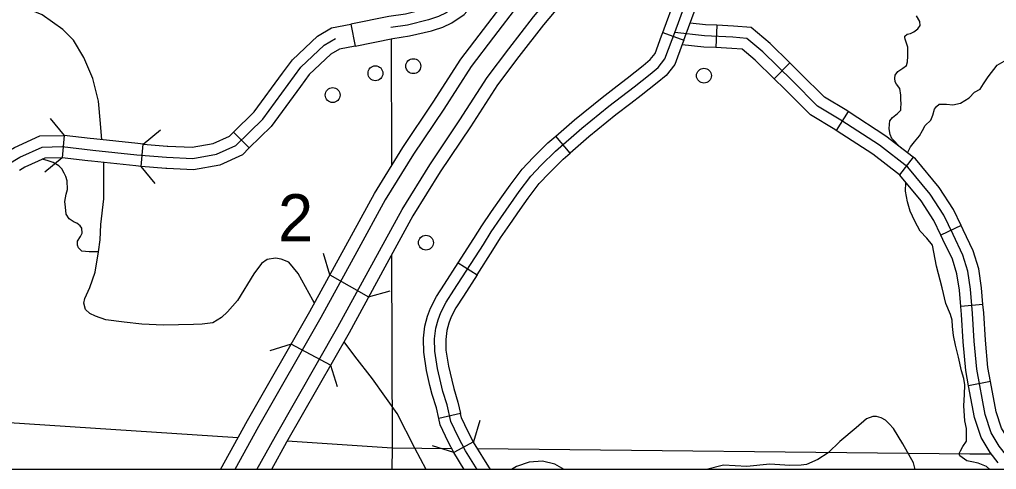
# Model space of a CAD drawing. Extents: x 22866 to 28196, y 1324810 to 1328105.
# Drawn here: x 24900.7 to 25058.2, y 1325755.5 to 1325828 of the extents above; entities that cross this region are included whole.
import ezdxf

# ---------------------------------------------------------------- set-up
doc = ezdxf.new("R2010")
doc.units = 0
for name, color, linetype in [('Level 19', 7, 'Continuous'), ('Level 31', 7, 'Continuous'), ('Level 32', 7, 'Continuous'), ('Level 35', 7, 'Continuous'), ('Level 38', 7, 'Continuous'), ('Level 39', 7, 'Continuous'), ('Level 46', 7, 'Continuous'), ('Level 5', 7, 'Continuous'), ('Level 56', 7, 'Continuous'), ('R_No Plot', 7, 'Continuous')]:
    doc.layers.add(name, color=color, linetype=linetype)

msp = doc.modelspace()

# ---------------------------------------------------------------- linework, layer by layer
at = {"layer": 'Level 19'}
for points in [[(24947.54, 1325780.97), (24953.32, 1325791.54), (24957.93, 1325799.98), (24962.51, 1325807.37), (24967.41, 1325814.65), (24971.87, 1325821.59), (24975.51, 1325826.39), (24979.58, 1325831.67), (24986.24, 1325839.6), (24995.36, 1325850.46), (25000.78, 1325857.07)], [(25002.35, 1325855.77), (24996.93, 1325849.16), (24987.8, 1325838.29), (24981.17, 1325830.39), (24977.13, 1325825.15), (24973.54, 1325820.42), (24969.11, 1325813.53), (24964.22, 1325806.27), (24959.7, 1325798.96), (24955.11, 1325790.57), (24949.33, 1325779.99)], [(24952.07, 1325778.5), (24957.85, 1325789.07), (24962.4, 1325797.39), (24966.85, 1325804.57), (24971.72, 1325811.81), (24976.1, 1325818.63), (24979.61, 1325823.26), (24983.6, 1325828.43), (24990.19, 1325836.29), (24999.33, 1325847.17), (25004.76, 1325853.79)], [(25006.34, 1325852.5), (25000.9, 1325845.86), (24991.75, 1325834.97), (24985.19, 1325827.15), (24981.23, 1325822.02), (24977.78, 1325817.46), (24973.42, 1325810.69), (24968.56, 1325803.47), (24964.16, 1325796.36), (24959.64, 1325788.09), (24953.86, 1325777.52)], [(24933.12, 1325755.52), (24937.49, 1325763.41), (24947.54, 1325780.97)], [(24949.33, 1325779.99), (24939.27, 1325762.42), (24935.45, 1325755.52)], [(24939.01, 1325755.52), (24941.99, 1325760.9), (24952.07, 1325778.5)], [(24953.86, 1325777.52), (24943.77, 1325759.91), (24941.35, 1325755.52)]]:
    msp.add_lwpolyline(points, dxfattribs=at)
at = {"layer": 'Level 31'}
for p, q in [((24954.15, 1325827.24), (24954.85, 1325823.71)), ((24954.15, 1325827.24), (24954.85, 1325823.71)), ((24967.48, 1325826.28), (24967.48, 1325826.28)), ((25004.43, 1325825.88), (25007.81, 1325824.63)), ((24937.77, 1325807.29), (24935.25, 1325809.86)), ((24935.25, 1325809.86), (24937.77, 1325807.29)), ((24907.95, 1325809.28), (24907.6, 1325805.7)), ((24989.52, 1325806.48), (24987.17, 1325809.21)), ((24920.32, 1325804.33), (24920.68, 1325807.92)), ((24920.32, 1325804.33), (24920.32, 1325804.33)), ((24971.46, 1325788.81), (24974.49, 1325786.86)), ((24971.82, 1325764.52), (24968.3, 1325763.75))]:
    msp.add_line(p, q, dxfattribs=at)
for points in [[(25004.43, 1325825.88), (25004.66, 1325826.5), (25006.31, 1325831.01), (25008.5, 1325835.53), (25009.76, 1325837.69)], [(24967.48, 1325826.28), (24968.95, 1325826.77), (24970.43, 1325827.47), (24972.39, 1325828.81), (24976.98, 1325833.92), (24977.78, 1325834.87)], [(25007.81, 1325824.63), (25008.04, 1325825.26), (25009.63, 1325829.6), (25011.68, 1325833.84), (25012.87, 1325835.88)], [(24966.34, 1325829.7), (24966.16, 1325829.64), (24962.93, 1325828.86), (24960.27, 1325828.46), (24954.15, 1325827.24)], [(24943.15, 1325819.35), (24944.74, 1325821.5), (24948.77, 1325825.31), (24951.02, 1325826.62), (24954.15, 1325827.24)], [(24954.85, 1325823.71), (24960.89, 1325824.91), (24963.62, 1325825.33), (24967.15, 1325826.17), (24967.48, 1325826.28)], [(24997.06, 1325817.3), (24998.7, 1325818.56), (25001.27, 1325820.59), (25002.38, 1325821.52), (25003.18, 1325822.52), (25004.24, 1325825.37), (25004.43, 1325825.88)], [(24954.85, 1325823.71), (24952.31, 1325823.21), (24950.94, 1325822.41), (24947.45, 1325819.11), (24946.05, 1325817.21)], [(25007.81, 1325824.63), (25007.62, 1325824.11), (25006.35, 1325820.73), (25004.97, 1325818.99), (25003.54, 1325817.8), (25000.92, 1325815.72), (24999.25, 1325814.44)], [(24935.25, 1325809.86), (24938.57, 1325813.14), (24943.15, 1325819.35)], [(24946.05, 1325817.21), (24941.3, 1325810.77), (24937.77, 1325807.29)], [(24987.17, 1325809.21), (24990.21, 1325811.84), (24994.63, 1325815.43), (24997.06, 1325817.3)], [(24999.25, 1325814.44), (24996.86, 1325812.61), (24992.53, 1325809.08), (24989.52, 1325806.48)], [(24924.65, 1325807.59), (24928.54, 1325807.4), (24931.94, 1325808.01), (24934.59, 1325809.22), (24935.25, 1325809.86)], [(24898.9, 1325806.77), (24899.94, 1325807.39), (24903.99, 1325809.23), (24907.95, 1325809.28)], [(24912.15, 1325808.81), (24907.95, 1325809.28)], [(24920.68, 1325807.92), (24919.82, 1325808), (24912.73, 1325808.75), (24912.15, 1325808.81)], [(24978.5, 1325799.43), (24979.83, 1325801.32), (24981.75, 1325803.89), (24983.52, 1325805.76), (24985.91, 1325808.12), (24987.17, 1325809.21)], [(24920.68, 1325807.92), (24924.54, 1325807.59), (24924.65, 1325807.59)], [(24937.77, 1325807.29), (24936.67, 1325806.21), (24933.03, 1325804.54), (24928.77, 1325803.78), (24924.48, 1325803.99)], [(24981.45, 1325797.36), (24982.74, 1325799.2), (24984.51, 1325801.56), (24986.09, 1325803.25), (24988.35, 1325805.47), (24989.52, 1325806.48)], [(24907.6, 1325805.7), (24904.81, 1325805.65), (24901.61, 1325804.2), (24900.74, 1325803.68)], [(24911.76, 1325805.23), (24907.6, 1325805.7)], [(24920.32, 1325804.33), (24919.48, 1325804.41), (24912.34, 1325805.17), (24911.76, 1325805.23)], [(24924.48, 1325803.99), (24924.3, 1325804), (24920.32, 1325804.33)], [(24971.46, 1325788.81), (24973.99, 1325792.72), (24975.24, 1325794.77), (24976.84, 1325797.05), (24978.5, 1325799.43)], [(24974.49, 1325786.86), (24977.04, 1325790.81), (24978.25, 1325792.8), (24979.78, 1325794.98), (24981.45, 1325797.36)], [(24965.85, 1325776.49), (24965.85, 1325776.65), (24966.09, 1325778.62), (24966.51, 1325780.18), (24966.99, 1325781.52), (24967.94, 1325783.35), (24969.25, 1325785.38), (24971.46, 1325788.81)], [(24974.49, 1325786.86), (24972.28, 1325783.43), (24971.06, 1325781.54), (24970.3, 1325780.08), (24969.95, 1325779.1), (24969.63, 1325777.92), (24969.45, 1325776.47)], [(24968.3, 1325763.75), (24967.93, 1325765.43), (24967.25, 1325767.57), (24966.89, 1325769.06), (24966.33, 1325771.46), (24965.89, 1325774.43), (24965.85, 1325776.49)], [(24969.45, 1325776.56), (24969.48, 1325774.72), (24969.87, 1325772.14), (24970.4, 1325769.89), (24970.72, 1325768.54), (24971.41, 1325766.37), (24971.82, 1325764.52)], [(24973.92, 1325759.92), (24973.06, 1325761.57), (24971.96, 1325763.85), (24971.82, 1325764.52)], [(24973.91, 1325759.95), (24970.73, 1325758.26), (24969.84, 1325759.96), (24968.54, 1325762.68), (24968.31, 1325763.75)], [(24976.65, 1325755.52), (24973.92, 1325759.92)], [(24972.42, 1325755.52), (24970.73, 1325758.26)]]:
    msp.add_lwpolyline(points, dxfattribs=at)
at = {"layer": 'Level 32'}
for p, q in [((25013.12, 1325827.05), (25012.96, 1325823.45)), ((25024.93, 1325820.99), (25022.4, 1325818.43)), ((25034.31, 1325813.15), (25032.35, 1325810.13)), ((25044.8, 1325805.79), (25042.6, 1325802.95)), ((25052.51, 1325794.79), (25049.26, 1325793.24)), ((25056.04, 1325782.09), (25052.45, 1325781.78)), ((25057.25, 1325769.67), (25053.71, 1325769))]:
    msp.add_line(p, q, dxfattribs=at)
for points in [[(25006.35, 1325825.88), (25007.97, 1325830.3), (25010.09, 1325834.68), (25013.17, 1325839.97), (25016.93, 1325846.44), (25020.76, 1325853.38)], [(25013.12, 1325827.05), (25011.3, 1325827.13), (25008.83, 1325827.41)], [(25024.93, 1325820.99), (25021.74, 1325824.14), (25018.67, 1325826.67), (25015.82, 1325826.93), (25013.12, 1325827.05)], [(24995.75, 1325814.02), (24999.81, 1325817.14), (25002.41, 1325819.2), (25003.67, 1325820.26), (25004.77, 1325821.63), (25005.93, 1325824.74), (25006.35, 1325825.88)], [(25012.96, 1325823.45), (25011.02, 1325823.54), (25007.55, 1325823.93)], [(25022.4, 1325818.43), (25019.32, 1325821.46), (25017.24, 1325823.19), (25015.58, 1325823.34), (25012.96, 1325823.45)], [(25034.31, 1325813.15), (25034.07, 1325813.31), (25030.47, 1325815.47), (25026.59, 1325819.36), (25024.93, 1325820.99)], [(25032.35, 1325810.13), (25032.16, 1325810.26), (25028.23, 1325812.61), (25024.05, 1325816.8), (25022.4, 1325818.43)], [(24975.52, 1325791.77), (24976.75, 1325793.79), (24978.31, 1325796.02), (24981.28, 1325800.26), (24983.13, 1325802.73), (24984.81, 1325804.5), (24987.13, 1325806.8), (24991.37, 1325810.46), (24995.75, 1325814.02)], [(25044.8, 1325805.79), (25040.38, 1325809.21), (25034.31, 1325813.15)], [(25042.6, 1325802.95), (25038.29, 1325806.28), (25032.35, 1325810.13)], [(25052.51, 1325794.79), (25051.28, 1325797.37), (25048.97, 1325800.91), (25045.16, 1325805.52), (25044.8, 1325805.79)], [(25049.26, 1325793.24), (25048.14, 1325795.6), (25046.07, 1325798.77), (25042.64, 1325802.92), (25042.6, 1325802.95)], [(25056.04, 1325782.09), (25055.81, 1325784.78), (25055.37, 1325787.85), (25054.46, 1325790.72), (25052.84, 1325794.11), (25052.51, 1325794.79)], [(25052.45, 1325781.78), (25052.23, 1325784.37), (25051.84, 1325787.05), (25051.11, 1325789.39), (25049.59, 1325792.56), (25049.26, 1325793.24)], [(24972.61, 1325758.54), (24971.45, 1325760.77), (24970.25, 1325763.26), (24969.67, 1325765.9), (24968.99, 1325768.06), (24968.64, 1325769.48), (24968.1, 1325771.8), (24967.69, 1325774.57), (24967.65, 1325776.56), (24967.86, 1325778.27), (24968.23, 1325779.64), (24968.64, 1325780.8), (24969.5, 1325782.44), (24970.76, 1325784.41), (24975.52, 1325791.77)], [(25053.71, 1325769), (25053.26, 1325771.44), (25052.84, 1325776.06), (25052.56, 1325780.47), (25052.45, 1325781.78)], [(25057.25, 1325769.67), (25056.83, 1325771.93), (25056.43, 1325776.34), (25056.15, 1325780.74), (25056.04, 1325782.09)], [(25058.5, 1325756.59), (25057.19, 1325758.27), (25055.72, 1325760.66), (25054.66, 1325763.91), (25053.71, 1325769)], [(25061.34, 1325758.81), (25060.15, 1325760.32), (25059.01, 1325762.18), (25058.16, 1325764.8), (25057.25, 1325769.67)], [(24974.51, 1325755.52), (24972.61, 1325758.54)]]:
    msp.add_lwpolyline(points, dxfattribs=at)
at = {"layer": 'Level 35'}
for points in [[(24914, 1325808.61), (24913.77, 1325811.22), (24913.46, 1325814.83), (24912.57, 1325818.5), (24911.11, 1325821.85), (24909.43, 1325824.63), (24907.71, 1325826.35), (24904.36, 1325828.71), (24898.82, 1325831.06), (24892.23, 1325834.31), (24885.14, 1325837.22), (24877.33, 1325840.27)], [(25043.46, 1325825.32), (25043.81, 1325825.62), (25044.36, 1325825.75), (25044.91, 1325825.99), (25045.53, 1325826.49), (25045.9, 1325827.01), (25045.85, 1325827.64), (25045.32, 1325828.58)], [(25042.61, 1325816.85), (25042.11, 1325817.57), (25041.87, 1325817.94), (25041.82, 1325818.52), (25041.87, 1325819.04), (25042.29, 1325819.62), (25043.13, 1325820.14), (25043.7, 1325820.56), (25043.86, 1325821.19), (25043.91, 1325822.08), (25043.94, 1325823.51), (25043.47, 1325824.8), (25043.44, 1325825.08), (25043.46, 1325825.32)], [(25043.89, 1325806.5), (25044.36, 1325807.49), (25045.02, 1325808.28), (25045.82, 1325809.27), (25046.27, 1325810.12), (25046.71, 1325810.92), (25047.63, 1325811.79), (25047.94, 1325812.58), (25048.2, 1325813.52), (25048.57, 1325813.99), (25048.99, 1325814.35), (25050.14, 1325814.35), (25051.18, 1325814.25), (25052.44, 1325814.51), (25053.8, 1325815.35), (25054.69, 1325816.29), (25055.58, 1325816.76), (25056.1, 1325817.65), (25056.88, 1325818.75), (25058.35, 1325820.63), (25059.44, 1325821.26), (25060.65, 1325821.63), (25062.48, 1325822.83), (25064.31, 1325824.82)], [(25042.81, 1325807.34), (25041.33, 1325808.82), (25041.09, 1325809.45), (25040.91, 1325810.39), (25040.96, 1325811.12), (25041.04, 1325811.67), (25041.46, 1325812.2), (25042.24, 1325812.85), (25042.79, 1325813.37), (25042.82, 1325813.79), (25042.84, 1325814.34), (25042.82, 1325815.13), (25042.79, 1325815.81), (25042.61, 1325816.85)], [(24913.45, 1325790.55), (24911.94, 1325790.58), (24910.79, 1325790.69), (24910.25, 1325791.22), (24910.08, 1325791.66), (24910.08, 1325792.3), (24910.59, 1325793.01), (24910.86, 1325793.55), (24910.79, 1325794.36), (24910.49, 1325794.73), (24909.95, 1325795.17), (24909.55, 1325795.34), (24908.74, 1325795.88), (24908.23, 1325796.62), (24908.13, 1325797.76), (24908.03, 1325798.67), (24908.27, 1325799.85), (24908.47, 1325800.63), (24908.4, 1325801.98), (24908.2, 1325802.7), (24907.93, 1325803.22), (24907.53, 1325803.93), (24907.09, 1325804.4), (24906.18, 1325804.96), (24905.2, 1325805.28), (24904.41, 1325805.47)], [(24913.82, 1325794.99), (24914.3, 1325799.08), (24914.35, 1325804.96)], [(25043.53, 1325800.33), (25043.61, 1325801.74)], [(25051.27, 1325777.07), (25051.13, 1325778.56), (25051.07, 1325779.57), (25050.8, 1325780.45), (25050.03, 1325782.26), (25049.46, 1325784.77), (25048.57, 1325788.27), (25047.89, 1325791.62), (25047, 1325792.77), (25045.9, 1325793.87), (25045.07, 1325795.5), (25044.28, 1325797.12), (25043.87, 1325798.63), (25043.53, 1325800.33)], [(24948.31, 1325782.37), (24947.99, 1325782.76), (24945.64, 1325787.06), (24944.13, 1325788.89), (24942.92, 1325789.36), (24941.98, 1325789.52), (24940.67, 1325789.31), (24939.73, 1325788.68), (24938.53, 1325787), (24935.87, 1325782.71), (24934.24, 1325780.88), (24933.3, 1325779.99), (24931.89, 1325779.15), (24930.17, 1325778.94), (24928.76, 1325778.89), (24923.95, 1325778.74), (24920.46, 1325778.94), (24917.59, 1325779.26), (24914.66, 1325779.63), (24912.99, 1325780.2), (24912.05, 1325780.62), (24911.37, 1325781.3), (24911.11, 1325782.29), (24911.26, 1325783.03), (24912.05, 1325784.81), (24912.94, 1325787.3), (24913.45, 1325790.55), (24913.72, 1325792.48), (24913.82, 1325794.99)], [(25057.15, 1325755.52), (25056.62, 1325756.02), (25055.26, 1325756.54), (25054.22, 1325756.75), (25053.43, 1325756.91), (25052.33, 1325757.69), (25052.18, 1325758.11), (25052.39, 1325758.53), (25052.81, 1325759.21), (25053.38, 1325760.1), (25053.38, 1325760.99), (25053.38, 1325762.09), (25053.12, 1325763.34), (25052.96, 1325765.75), (25053.07, 1325767.58), (25053.09, 1325769.16), (25052.96, 1325770.17), (25052.55, 1325771.39), (25052.08, 1325773.62), (25051.61, 1325775.52), (25051.27, 1325777.07)], [(24966.28, 1325755.52), (24964.46, 1325758.95), (24961.63, 1325764.54), (24957.66, 1325770.09), (24954.78, 1325773.74), (24953.04, 1325776.09)], [(25045.09, 1325755.52), (25044.86, 1325756.56), (25043.13, 1325759.65), (25041.62, 1325762.1), (25040.89, 1325762.89), (25040.31, 1325763.47), (25039.63, 1325763.83), (25038.9, 1325764.04), (25038.27, 1325764.04), (25037.28, 1325763.67), (25035.61, 1325762.21), (25032.99, 1325760.01), (25031.11, 1325758.18), (25029.44, 1325757.13), (25027.61, 1325756.3), (25026.72, 1325756.19), (25024.89, 1325756.14), (25021.7, 1325756.35)], [(24988.51, 1325755.52), (24987.04, 1325756.38), (24985.05, 1325756.85), (24982.91, 1325756.69), (24980.87, 1325756.01), (24980.02, 1325755.52)], [(25021.7, 1325756.35), (25017.96, 1325756.01), (25014.2, 1325756.22), (25011.49, 1325755.52)]]:
    msp.add_lwpolyline(points, dxfattribs=at)
at = {"layer": 'Level 38'}
for points in [[(24905.66, 1325812.06), (24907.95, 1325809.28)], [(24920.67, 1325807.91), (24923.45, 1325810.2)], [(24907.6, 1325805.7), (24904.82, 1325803.41)], [(24922.6, 1325801.55), (24920.32, 1325804.33)], [(24974.96, 1325763.39), (24973.91, 1325759.95)], [(24970.73, 1325758.26), (24967.29, 1325759.31)]]:
    msp.add_lwpolyline(points, dxfattribs=at)
at = {"layer": 'Level 39'}
for p, q in [((24950.73, 1325786.84), (24949.76, 1325790.3)), ((24950.73, 1325786.84), (24957.01, 1325783.31)), ((24957.01, 1325783.31), (24960.48, 1325784.28)), ((24944.51, 1325775.69), (24941.07, 1325774.63)), ((24950.88, 1325772.32), (24944.51, 1325775.69)), ((24950.88, 1325772.32), (24951.94, 1325768.88))]:
    msp.add_line(p, q, dxfattribs=at)
at = {"layer": 'Level 46'}
for points in [[(25043.9, 1325804.22), (25039.34, 1325807.75), (25033.11, 1325811.78), (25029.35, 1325814.04), (25025.32, 1325818.08), (25020.53, 1325822.8), (25017.95, 1325824.93), (25015.7, 1325825.14), (25011.16, 1325825.33), (25006.35, 1325825.88)], [(25061.61, 1325755.52), (25060.92, 1325756.42), (25058.67, 1325759.29), (25057.37, 1325761.42), (25056.41, 1325764.36), (25055.04, 1325771.68), (25054.63, 1325776.2), (25054.36, 1325780.61), (25054.02, 1325784.58), (25053.61, 1325787.45), (25052.79, 1325790.05), (25051.21, 1325793.34), (25049.71, 1325796.49), (25047.52, 1325799.84), (25043.9, 1325804.22)]]:
    msp.add_lwpolyline(points, dxfattribs=at)
at = {"layer": 'Level 5'}
for points in [[(24960.66, 1325824.88), (24960.7, 1325804.45)], [(24960.72, 1325790.07), (24960.78, 1325759.01)], [(24831.07, 1325767.51), (24935.95, 1325760.64)], [(24943.9, 1325760.12), (24960.78, 1325759.01)], [(24960.78, 1325759.01), (24960.75, 1325755.52)], [(24960.78, 1325759.01), (24970.38, 1325758.91)], [(24974.57, 1325758.87), (25053.91, 1325758.04), (25057.31, 1325758.06)]]:
    msp.add_lwpolyline(points, dxfattribs=at)
at = {"layer": 'Level 56'}
for points in [[(25005.76, 1325871.66), (24994.31, 1325857.48), (24989.36, 1325851.43), (24975.62, 1325835.1), (24971.19, 1325830.17), (24969.53, 1325829.04), (24968.28, 1325828.45), (24966.66, 1325827.91), (24963.28, 1325827.09), (24960.58, 1325826.69)], [(24919.65, 1325806.21), (24924.42, 1325805.8), (24928.66, 1325805.59), (24932.48, 1325806.27), (24935.63, 1325807.71), (24939.94, 1325811.95), (24946.09, 1325820.3), (24949.85, 1325823.86), (24951.66, 1325824.92)], [(24828.04, 1325810.18), (24832.22, 1325808.94), (24841.79, 1325805.11), (24847.2, 1325802.51), (24853.08, 1325800.25), (24857.52, 1325799.29), (24861.56, 1325799.16), (24864.15, 1325798.68), (24868.02, 1325797.58), (24871.99, 1325796.76), (24877.05, 1325796.42), (24882.25, 1325796.35), (24884.85, 1325796.83), (24891.14, 1325799.7), (24896.4, 1325803.19), (24900.78, 1325805.8), (24904.4, 1325807.44), (24907.62, 1325807.51), (24912.54, 1325806.96), (24919.65, 1325806.21)]]:
    msp.add_lwpolyline(points, dxfattribs=at)
for centre in [(24964.2, 1325820.47), (24958.11, 1325819.33), (25011.06, 1325818.94), (24951.21, 1325815.81), (24966.24, 1325792.04)]:
    msp.add_circle(centre, 1.2, dxfattribs=at)
at = {"layer": 'R_No Plot'}
msp.add_lwpolyline([(24815.02, 1326581.62), (26086.71, 1326581.62), (26086.71, 1325755.52), (24815.02, 1325755.52)], close=True, dxfattribs=at)
msp.add_lwpolyline([(24815.02, 1326581.62), (26086.71, 1326581.62), (26086.71, 1325755.52), (24815.02, 1325755.52)], close=True, dxfattribs=at)

# ---------------------------------------------------------------- texts
at = {"layer": 'Level 39'}
msp.add_text('2', height=7.6, dxfattribs=at).set_placement((24942.41, 1325792.25))

doc.saveas('drawing.dxf')
